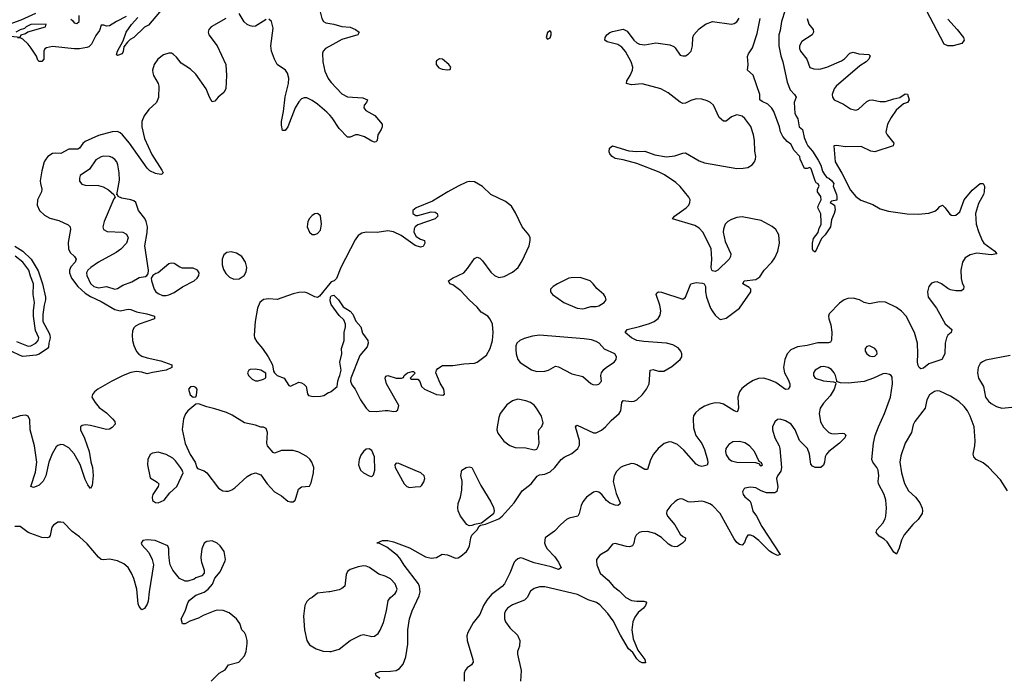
# Model space of a CAD drawing. Header units: inches. Extents: x 1449094 to 1618372, y 389908 to 534307.
# Tile 260 of 494: x 1587707 to 1594987, y 419131 to 424002. Entities that reach past the tile are written whole.
import ezdxf

# ---------------------------------------------------------------- set-up
doc = ezdxf.new("R2010")
doc.units = ezdxf.units.IN
doc.header["$MEASUREMENT"] = 0
for name, color, linetype in [('B5481', 7, 'Continuous'), ('B5482', 7, 'Continuous'), ('B5491', 7, 'Continuous'), ('B5492', 7, 'Continuous')]:
    doc.layers.add(name, color=color, linetype=linetype)

msp = doc.modelspace()

# ---------------------------------------------------------------- linework, layer by layer
at = {"layer": 'B5481', "color": 5, "elevation": 480}
for points in [[(1588690.1, 420000), (1588697.3, 419970), (1588663.7, 419770), (1588657.7, 419702.3), (1588650, 419679), (1588630, 419648.7), (1588610, 419639), (1588590, 419662), (1588583, 419683), (1588572.4, 419790), (1588551.9, 419870), (1588534.8, 419910), (1588509.8, 419950), (1588478.2, 419978.2), (1588430.5, 420000)], [(1589049.5, 420000), (1589050.5, 419990.5), (1589071.3, 419930), (1589071.6, 419908.4), (1589054, 419890), (1589010, 419874), (1588996.3, 419863.7), (1588950, 419849.3), (1588930, 419849.2), (1588889, 419870), (1588839, 419930), (1588819, 419970), (1588815.3, 420000)], [(1589123.7, 419110), (1589181.2, 419170), (1589226, 419194), (1589250, 419231), (1589328, 419250), (1589370, 419298), (1589382.7, 419330), (1589389.3, 419390), (1589389.3, 419410), (1589379, 419450), (1589369.3, 419469.3), (1589350, 419488.7), (1589335.6, 419535.6), (1589309.5, 419570), (1589254.9, 419614.9), (1589211.7, 419631.7), (1589170, 419634.5), (1589150.2, 419629.8), (1589063.4, 419596.6), (1589030, 419576), (1588965.1, 419554.9), (1588930, 419533.2), (1588910, 419535.3), (1588900.9, 419570), (1588931.7, 419628.3), (1588949.4, 419690), (1588962.7, 419710), (1589010, 419745.5), (1589070, 419768.4), (1589101.2, 419790), (1589133.4, 419826.6), (1589149.2, 419870.8), (1589190, 419918), (1589225.1, 420000)], [(1590000, 419771.6), (1589992, 419770), (1589910, 419762), (1589870.8, 419730), (1589850, 419719.5), (1589830, 419699.5), (1589815.3, 419670), (1589806.7, 419590), (1589812.8, 419490), (1589830.3, 419410), (1589850, 419379.5), (1589899.1, 419350), (1589951.3, 419331.3), (1590000, 419329.4)]]:
    msp.add_lwpolyline(points, dxfattribs=at)
at = {"layer": 'B5482', "color": 5}
for points, elevation in [([(1590000, 424184.7), (1589951.7, 424150), (1589934, 424126), (1589928.5, 424110), (1589927.2, 424070), (1589941.1, 424010), (1589953.7, 423990), (1589970, 423979.1), (1590000, 423974.1)], 460), ([(1588769, 424091), (1588658.7, 423961.3), (1588630, 423946), (1588550.7, 423870), (1588524.7, 423855.3), (1588503.8, 423836.2), (1588477.3, 423802.7), (1588473, 423767), (1588464.7, 423750), (1588430, 423738), (1588422, 423742), (1588429, 423770), (1588473.2, 423846.8), (1588495.3, 423910), (1588532.5, 423967.5), (1588581.2, 424018.8)], 440), ([(1587574.2, 423950), (1587717.8, 424002.2), (1587825.1, 424050)], 440), ([(1588495.3, 424024.7), (1588422, 423990), (1588370, 423958), (1588350, 423955.3), (1588330, 423962), (1588310, 423962), (1588296.5, 423923.5), (1588270, 423885.6), (1588237.5, 423822.5), (1588217.4, 423802.6), (1588203.7, 423796.3), (1588150, 423787.3), (1588110, 423787.3), (1587950, 423804.5), (1587904.9, 423795.1), (1587894, 423786), (1587886, 423770), (1587886, 423710), (1587870, 423694), (1587850, 423694), (1587842, 423702), (1587831.9, 423731.9), (1587791.9, 423791.9), (1587770, 423822), (1587730, 423858), (1587710, 423868), (1587690, 423868)], 440), ([(1588085.5, 424005.5), (1588097.3, 423997.3), (1588110, 423978), (1588130, 423974), (1588146, 423990), (1588146, 424034)], 440), ([(1589530, 424002.7), (1589450, 423955.1), (1589430, 423952.8), (1589410, 423957.4), (1589387.9, 423967.9), (1589367.2, 423987.2), (1589330, 424047.3)], 460), ([(1589230.1, 424009.9), (1589123.7, 423950), (1589105.3, 423930), (1589099.5, 423910), (1589104.4, 423890), (1589167.9, 423807.9), (1589232.2, 423670), (1589236.4, 423590), (1589230.3, 423489.7), (1589217.2, 423462.8), (1589174.9, 423430), (1589150, 423400.9), (1589130, 423396), (1589110, 423429.3), (1589084.7, 423490), (1589010, 423600.5), (1588970, 423636.9), (1588900.8, 423680.8), (1588866.3, 423726.3), (1588845.2, 423745.2), (1588830, 423753.5), (1588810, 423755.3), (1588770, 423742.2), (1588728.4, 423710), (1588702.2, 423670), (1588689, 423630), (1588690.3, 423610), (1588696.5, 423590), (1588731.7, 423530), (1588735.6, 423510), (1588733.8, 423426.2), (1588719.1, 423390), (1588661.3, 423338.7), (1588628.3, 423291.7), (1588611.3, 423250), (1588609.4, 423210), (1588630, 423122.4), (1588685.1, 423005.1), (1588758.7, 422890), (1588767.3, 422870), (1588759, 422861), (1588750, 422857), (1588710, 422863.9), (1588670, 422885.6), (1588650, 422903.1), (1588519.6, 423090), (1588467.3, 423150), (1588450, 423165.4), (1588430, 423174.9), (1588390, 423173.4), (1588290, 423145.4), (1588190, 423101), (1588173.4, 423086.6), (1588150, 423052), (1588136.2, 423043.8), (1588070, 423045.7), (1588010, 423011.8), (1587970, 423016), (1587950, 423013.4), (1587915.5, 422990), (1587900.2, 422970), (1587888.8, 422950), (1587870, 422885.2), (1587859.5, 422810), (1587859.8, 422790), (1587870.2, 422750), (1587869.4, 422730), (1587838, 422670), (1587836.7, 422630), (1587854.1, 422590), (1587890, 422555.9), (1587930, 422534.7), (1587996.6, 422516.6), (1588064.9, 422484.9), (1588079.6, 422470), (1588081.8, 422450), (1588066.5, 422353.5), (1588068, 422308), (1588080.1, 422280.1), (1588112.8, 422250), (1588123.5, 422230), (1588116.6, 422210), (1588085.6, 422174.4), (1588075.7, 422150), (1588075.5, 422130), (1588091, 422090), (1588136.2, 422030), (1588190, 421979), (1588230, 421954.6), (1588310, 421918.3), (1588410, 421858.9), (1588450, 421850.1), (1588510, 421862.3), (1588530, 421859.3), (1588570, 421840.9), (1588647.9, 421827.9), (1588704.9, 421810), (1588704, 421790), (1588589.6, 421750.4), (1588563.6, 421736.4), (1588550, 421722.4), (1588540.8, 421699.2), (1588537.4, 421670), (1588540.6, 421630), (1588550, 421592.6), (1588570, 421548.7), (1588588.4, 421528.4), (1588610, 421514.6), (1588650, 421501.1), (1588750, 421479), (1588832, 421450), (1588831, 421430), (1588790, 421409.8), (1588690, 421394), (1588650, 421383.1), (1588610, 421396.3), (1588570, 421400.2), (1588530, 421392.5), (1588471.3, 421371.3), (1588388.6, 421330), (1588285, 421270), (1588259.7, 421250), (1588245, 421230), (1588241.3, 421210), (1588264.4, 421170), (1588295, 421135), (1588350, 421095.3), (1588394.4, 421050), (1588410.4, 421030), (1588412.7, 421010), (1588390, 420985.1), (1588370, 420974), (1588350, 420971.6), (1588230, 421001.5), (1588193.8, 421006.2), (1588170, 421002), (1588156.3, 420990), (1588157.6, 420970), (1588186.2, 420906.2), (1588219.7, 420810), (1588232.7, 420732.7), (1588246.4, 420690), (1588250.4, 420630.4), (1588242.8, 420557.2), (1588230, 420535.3), (1588210, 420561.2), (1588190, 420602.7), (1588153, 420713), (1588110.5, 420790.5), (1588070, 420836.1), (1588030, 420857.8), (1588010, 420859.8), (1587990, 420853.7), (1587977.8, 420842.2), (1587947.9, 420792.1), (1587923.5, 420730), (1587899.6, 420630), (1587880.4, 420590), (1587850, 420560.9), (1587830, 420549.4), (1587810, 420542.7), (1587789.1, 420549.1), (1587823.5, 420656.5), (1587833.8, 420730), (1587815.7, 420850), (1587784.3, 420970), (1587782.8, 421042.8), (1587770, 421069.6), (1587750, 421078.5), (1587710, 421073.7), (1587630, 421046)], 460), ([(1587640.4, 423879.6), (1587710, 423874), (1587718, 423890), (1587750, 423901), (1587767.2, 423912.8), (1587898, 423950), (1587902, 423970), (1587790, 423967.2), (1587754.9, 423950), (1587743.4, 423936.6), (1587710, 423926.6), (1587677.3, 423910)], 440), ([(1590000, 423295), (1589978.4, 423318.4), (1589910, 423378.3), (1589870, 423404.8), (1589830, 423424.1), (1589810, 423425.6), (1589790, 423416.8), (1589770, 423395.4), (1589744.7, 423350), (1589690, 423209.2), (1589670, 423184), (1589650, 423182), (1589641.7, 423221.7), (1589643.1, 423250), (1589657.7, 423322.3), (1589670.9, 423430.9), (1589693.6, 423530), (1589696.1, 423570), (1589687.6, 423607.6), (1589671.6, 423630), (1589611.2, 423671.2), (1589591.5, 423710), (1589570, 423769), (1589564.4, 423810), (1589580.5, 423940.5), (1589570, 423989), (1589550, 424005.2)], 460), ([(1590000, 423806.6), (1589969.1, 423790), (1589950.2, 423770), (1589945.9, 423754.1), (1589948, 423690), (1589962.5, 423622.5), (1589987.4, 423567.4), (1590000, 423550.4)], 460), ([(1587670, 422327.1), (1587730, 422289.3), (1587792.1, 422232.1), (1587844.7, 422144.7), (1587875.5, 422050), (1587897.5, 421950), (1587898.2, 421930), (1587886.8, 421890), (1587878.8, 421821.2), (1587877.7, 421770), (1587924.8, 421684.8), (1587930.9, 421670), (1587931.6, 421650), (1587921.9, 421610), (1587920, 421580), (1587912.7, 421570), (1587850, 421527.7), (1587830, 421521.2), (1587730, 421512.5), (1587710, 421517.9), (1587650, 421547.2)], 440), ([(1587683.3, 421623.3), (1587770, 421587.5), (1587790, 421590.2), (1587826.3, 421610), (1587844.7, 421630), (1587848.6, 421650), (1587824.4, 421704.4), (1587809.2, 421810), (1587808.5, 421850), (1587815.4, 421910), (1587806.5, 421970), (1587808.2, 422050), (1587786.6, 422106.6), (1587775.7, 422150), (1587730, 422208.7), (1587674.3, 422254.3)], 440), ([(1590000, 422051.6), (1589923.4, 421956.6), (1589910, 421948.4), (1589890, 421952.6), (1589830, 421981.8), (1589810, 421986.8), (1589770, 421984.8), (1589730, 421975.3), (1589610, 421933.7), (1589550, 421938.2), (1589510, 421932.8), (1589483.8, 421910), (1589464.4, 421870), (1589448.4, 421770), (1589440.4, 421670), (1589443.8, 421650), (1589459.9, 421619.9), (1589502, 421570), (1589544, 421510), (1589576, 421450), (1589583.6, 421403.6), (1589592, 421390), (1589610, 421372), (1589662, 421350), (1589696, 421296), (1589710, 421291), (1589770, 421321), (1589790, 421316), (1589807.1, 421307.1), (1589824.7, 421290), (1589834.4, 421234.4), (1589843, 421223), (1589875.9, 421215.9), (1589930, 421218), (1589955.9, 421224.1), (1589990, 421246), (1590000, 421248.7)], 480), ([(1588430.5, 420000), (1588430, 420000.2), (1588370, 420012.2), (1588330, 420006.6), (1588309.8, 420009.8), (1588290, 420027.3), (1588206.6, 420126.6), (1588150, 420176.9), (1588096.2, 420216.2), (1588030, 420282.7), (1588010, 420287), (1587990, 420285.1), (1587955.8, 420264.2), (1587945.3, 420250), (1587932, 420188), (1587923.8, 420176.2), (1587910, 420169.6), (1587870, 420172.6), (1587790, 420201.1), (1587769.4, 420210), (1587710, 420254), (1587670, 420254)], 480), ([(1588815.3, 420000), (1588809.2, 420050), (1588809, 420090), (1588802, 420110), (1588708, 420150), (1588650, 420155.1), (1588618, 420150), (1588604.9, 420130), (1588610, 420118), (1588661.7, 420061.7), (1588687.7, 420010), (1588690.1, 420000)], 480), ([(1589225.1, 420000), (1589229.4, 420010), (1589218.4, 420070), (1589189.6, 420110), (1589167.3, 420130), (1589130, 420147.1), (1589090, 420144), (1589070.4, 420130), (1589053.1, 420090), (1589046.7, 420026.7), (1589049.5, 420000)], 480)]:
    msp.add_lwpolyline(points, dxfattribs=dict(at, elevation=elevation))
at = {"layer": 'B5482', "color": 5, "elevation": 480}
for points in [[(1588330, 422992.6), (1588310, 422988), (1588270, 422966), (1588222.6, 422897.4), (1588154, 422850), (1588148, 422830), (1588148.2, 422808.2), (1588166, 422786), (1588190, 422778), (1588290, 422775.8), (1588325.1, 422765.1), (1588363, 422743), (1588402, 422710), (1588414, 422690), (1588402.8, 422677.2), (1588330.4, 422510), (1588321.3, 422470), (1588325.5, 422450), (1588354.9, 422434.9), (1588470.4, 422430.4), (1588497, 422417), (1588508, 422388), (1588495.8, 422350), (1588455.2, 422304.8), (1588420.1, 422279.9), (1588290, 422209), (1588232.6, 422170), (1588210.2, 422150), (1588201.8, 422130), (1588202.6, 422110), (1588230, 422050.3), (1588256, 422030), (1588290, 422019.8), (1588350, 422028.3), (1588410, 422008.8), (1588430, 422015.3), (1588470, 422039.6), (1588537.3, 422062.7), (1588590, 422094.9), (1588636, 422104), (1588648, 422110), (1588656.4, 422123.6), (1588659, 422150), (1588633, 422330), (1588649.4, 422429.4), (1588651.6, 422470), (1588642.7, 422510), (1588631.3, 422531.3), (1588586, 422590), (1588565.2, 422650), (1588550, 422662.7), (1588530, 422669.3), (1588462.9, 422682.9), (1588435.3, 422695.3), (1588430, 422706), (1588426, 422706), (1588444.1, 422815.9), (1588442.9, 422870), (1588433.3, 422930), (1588425.1, 422950), (1588410, 422969.4), (1588390, 422983.6), (1588370, 422991.1)], [(1589910, 422569.4), (1589890, 422567), (1589870, 422554), (1589850, 422531.8), (1589838.3, 422510), (1589831.8, 422470), (1589848.7, 422430), (1589870, 422414.4), (1589890, 422412.4), (1589910, 422420.5), (1589930, 422446), (1589938, 422490), (1589931.2, 422551.2)], [(1589270, 422286.2), (1589238.3, 422281.7), (1589216.5, 422263.5), (1589204.2, 422230), (1589204.2, 422190), (1589214.3, 422154.3), (1589230, 422124.9), (1589257.4, 422097.4), (1589290, 422083.1), (1589330, 422086.7), (1589365.6, 422110), (1589381.6, 422138.4), (1589386.6, 422170), (1589377.2, 422210), (1589348.4, 422250), (1589310, 422274.6)], [(1588830, 422202.7), (1588810, 422196), (1588731.3, 422130), (1588714.8, 422125.2), (1588690.8, 422109.2), (1588678, 422090), (1588680.7, 422070), (1588700.4, 422010), (1588713, 421990), (1588730, 421976.4), (1588763.7, 421963.7), (1588790, 421962), (1588810, 421967.1), (1588850, 421985.2), (1588910, 422025.8), (1588997, 422070), (1589018.4, 422090), (1589031.5, 422110), (1589033.6, 422130), (1589020.9, 422150), (1588990, 422164.2), (1588910, 422165.1), (1588890, 422172), (1588850, 422198)], [(1589450, 421417.2), (1589410, 421414), (1589402, 421410), (1589392, 421390), (1589398, 421370), (1589424.9, 421344.9), (1589450, 421331), (1589470, 421331), (1589510, 421344.7), (1589527.3, 421352.7), (1589527.3, 421387.3), (1589489.1, 421409.1)], [(1588995.3, 421290), (1588970, 421286), (1588956.3, 421270), (1588968.4, 421228.4), (1588990, 421211.3), (1589010, 421212), (1589015.5, 421224.5), (1589019.5, 421270), (1589010, 421282.7)], [(1589030, 421162), (1589010, 421158), (1588951, 421110), (1588933.7, 421086.3), (1588917.3, 421050), (1588908.4, 420971.6), (1588930, 420866.8), (1588967.8, 420787.8), (1589004.9, 420730), (1589016, 420690), (1589022.5, 420682.5), (1589070, 420665.5), (1589091.8, 420651.8), (1589177.3, 420537.3), (1589210, 420518), (1589230, 420515.5), (1589250, 420516.3), (1589274.5, 420525.5), (1589298.9, 420541.1), (1589390, 420622.8), (1589418.6, 420641.4), (1589450, 420651.3), (1589490, 420636), (1589537.3, 420570), (1589590, 420510.7), (1589641.6, 420481.6), (1589690, 420442), (1589710, 420436.3), (1589730, 420437.3), (1589742.7, 420450), (1589752.3, 420470), (1589769.6, 420530.4), (1589790, 420547.7), (1589850, 420553.4), (1589862.9, 420577.1), (1589878.8, 420650), (1589880.9, 420690), (1589867.1, 420730), (1589851.9, 420751.9), (1589830.6, 420770.6), (1589770, 420803.5), (1589730, 420816.9), (1589643.4, 420816.6), (1589590, 420795.3), (1589580.2, 420800.2), (1589539, 420850), (1589534, 420870), (1589539, 420950), (1589530, 420978), (1589510, 420988), (1589490, 420988.7), (1589450, 421004), (1589370, 421019.6), (1589278.2, 421078.2), (1589236.5, 421096.5), (1589150, 421125.4), (1589090, 421138.4)], [(1588730, 420803), (1588690, 420797.6), (1588672.2, 420787.8), (1588654.4, 420750), (1588652, 420710), (1588672.8, 420612.8), (1588723, 420583), (1588736, 420570), (1588730.8, 420550), (1588690.6, 420490), (1588687.7, 420470), (1588690, 420446.8), (1588710, 420430.7), (1588730, 420428.5), (1588775.1, 420450), (1588816.6, 420503.4), (1588869.3, 420550.7), (1588915.3, 420650), (1588909.2, 420670), (1588896, 420690), (1588859.3, 420739.3), (1588838.5, 420758.5), (1588790, 420785.7)]]:
    msp.add_lwpolyline(points, close=True, dxfattribs=at)
at = {"layer": 'B5491', "color": 5}
for points, elevation in [([(1590000, 419329.4), (1590010, 419329.1), (1590070, 419347.4), (1590150, 419410.3), (1590230, 419450.4), (1590250, 419456.4), (1590310, 419441.3), (1590330, 419443.1), (1590357.4, 419462.6), (1590372.8, 419487.2), (1590395.8, 419544.2), (1590419.8, 419630), (1590432.2, 419707.8), (1590449.5, 419730), (1590482.5, 419757.5), (1590491.6, 419770), (1590497.6, 419790), (1590483, 419830), (1590450, 419866.3), (1590410, 419885.7), (1590361.4, 419901.4), (1590292.7, 419950), (1590270, 419959.7), (1590250, 419962), (1590210, 419955.6), (1590150, 419935.6), (1590130, 419920.7), (1590121.3, 419898.7), (1590110, 419814), (1590090, 419794.5), (1590070, 419786), (1590000, 419771.6)], 480), ([(1590369.6, 419130), (1590342, 419150), (1590338, 419170), (1590370, 419181.7), (1590450, 419183.5), (1590490, 419190.2), (1590516.5, 419203.5), (1590543.6, 419236.4), (1590561.9, 419290), (1590576, 419384), (1590576.2, 419490), (1590589.8, 419570), (1590609.1, 419630), (1590659.7, 419740.3), (1590667.6, 419770), (1590664.2, 419810), (1590654.9, 419830), (1590550, 419967.2), (1590530.1, 420000)], 460), ([(1591373.2, 420000), (1591362.8, 419990), (1591331, 419910), (1591290.6, 419829.4), (1591273.8, 419810), (1591196.3, 419750), (1591160.6, 419710), (1591136.3, 419670), (1591110, 419604.5), (1591059.2, 419540.8), (1591021.6, 419470), (1591014, 419446), (1591016.5, 419410), (1591058.4, 419270), (1591060.5, 419250), (1591048.5, 419231.5), (1591014.8, 419210), (1591000.5, 419190), (1590993, 419170), (1590992.7, 419110)], 460), ([(1591972.9, 420000), (1591973.7, 419970), (1592000.3, 419910), (1592058.4, 419858.4), (1592098.9, 419810), (1592138.8, 419778.8), (1592188.9, 419730), (1592230, 419708), (1592270, 419701.5), (1592321.1, 419701.1), (1592336.1, 419696.1), (1592340.7, 419690), (1592335.5, 419670), (1592320.5, 419650), (1592280.9, 419619.1), (1592255.4, 419584.6), (1592241.6, 419550), (1592234, 419490), (1592242.2, 419422.2), (1592278.3, 419338.3), (1592330.5, 419270), (1592334, 419246), (1592310, 419245.1), (1592290, 419255.6), (1592270, 419274.5), (1592241.7, 419321.7), (1592208.6, 419350), (1592150, 419449.6), (1592095.5, 419555.5), (1592054.8, 419610), (1591995.8, 419675.8), (1591972.7, 419692.7), (1591910, 419712.5), (1591831.3, 419750), (1591590, 419808.7), (1591550, 419808.5), (1591510, 419795.1), (1591483.8, 419776.2), (1591458.3, 419730), (1591438.4, 419710), (1591350, 419675.3), (1591314.6, 419650), (1591299.6, 419630), (1591292.4, 419610), (1591292.4, 419570), (1591299.1, 419550), (1591330, 419505.3), (1591388.7, 419450), (1591406, 419410), (1591403.1, 419370), (1591388.5, 419330), (1591388.5, 419310), (1591414.9, 419190), (1591410.3, 419110)], 480), ([(1591683.9, 420000), (1591690.4, 419990), (1591710, 419948), (1591690, 419937.2), (1591636.4, 419956.4), (1591510, 419984.4), (1591472.3, 420000)], 460)]:
    msp.add_lwpolyline(points, dxfattribs=dict(at, elevation=elevation))
at = {"layer": 'B5492', "color": 5}
for points, elevation in [([(1590530.1, 420000), (1590518.7, 420018.7), (1590499.8, 420039.8), (1590422, 420102), (1590367.6, 420127.6), (1590350, 420129.6), (1590350, 420134), (1590389.5, 420150.5), (1590429.6, 420150.4), (1590470, 420141.7), (1590590, 420096.4), (1590707.3, 420030), (1590750, 420018.9), (1590790, 420026), (1590831.5, 420048.5), (1590870, 420044.6), (1590930, 420021.1), (1590950, 420023.1), (1590970, 420033.7), (1591010, 420068.7), (1591024.2, 420090), (1591032.4, 420110), (1591041.7, 420170), (1591049.7, 420190), (1591090.8, 420230), (1591103.9, 420256.1), (1591114.9, 420265.1), (1591150.9, 420270.9), (1591250, 420310.3), (1591273.5, 420330), (1591363.5, 420430), (1591422.3, 420517.7), (1591490, 420569.2), (1591532.8, 420627.2), (1591550, 420635.9), (1591590, 420640.1), (1591630, 420658.9), (1591663.8, 420690), (1591710.6, 420749.4), (1591733.7, 420766.3), (1591790, 420794.7), (1591834.7, 420830), (1591845.4, 420854.6), (1591847.2, 420890), (1591816.9, 420990), (1591821, 420999), (1591830, 421003.1), (1591950, 420946.2), (1591970, 420946.2), (1592010, 420966.4), (1592038.7, 420990), (1592081.4, 421038.6), (1592140.3, 421090), (1592151.5, 421110), (1592159.7, 421170), (1592170, 421186.4), (1592230, 421178.8), (1592250, 421181.6), (1592270, 421190.2), (1592312.7, 421230), (1592342, 421270), (1592362.3, 421310), (1592370, 421410.3), (1592390, 421414.5), (1592430, 421402.8), (1592470, 421402.8), (1592530, 421436.8), (1592590.5, 421490), (1592602.3, 421510), (1592604.1, 421530), (1592596.5, 421550), (1592575.8, 421575.8), (1592537.6, 421597.6), (1592490, 421609.2), (1592321.8, 421621.8), (1592270, 421629.8), (1592231.3, 421650), (1592183.7, 421690), (1592199, 421710), (1592290, 421732.2), (1592364, 421756), (1592398.4, 421770), (1592428.7, 421791.3), (1592443.5, 421816.5), (1592447.1, 421850), (1592439.7, 421890), (1592412.7, 421970), (1592417.2, 421982.8), (1592429.5, 421990.5), (1592452.3, 421987.7), (1592610, 421934.8), (1592629.4, 421950.6), (1592669.2, 422050), (1592710, 422058), (1592754.6, 422054.6), (1592768.2, 422048.2), (1592778, 422030), (1592777.6, 421990), (1592785.5, 421950), (1592815.5, 421870), (1592828.1, 421848.1), (1592850, 421817), (1592879.1, 421790), (1592890, 421785.3), (1592930, 421795.8), (1593028.6, 421870), (1593113.6, 421990), (1593112.1, 422010), (1593102, 422022), (1593055.1, 422050), (1593064, 422070), (1593150, 422081.3), (1593179, 422101), (1593212.2, 422150), (1593269, 422210), (1593290, 422240.8), (1593312.6, 422290), (1593326.2, 422350), (1593319.6, 422410), (1593298, 422450), (1593270, 422473.6), (1593190, 422516.9), (1593050, 422543.9), (1593010, 422539.8), (1592970, 422525.3), (1592944.2, 422510), (1592924, 422490), (1592910, 422453.2), (1592908.1, 422430), (1592923, 422363), (1592964.9, 422270), (1592964, 422250), (1592954, 422230), (1592870, 422149), (1592850, 422139), (1592830, 422144), (1592824, 422150), (1592819.3, 422170), (1592825.6, 422230), (1592820.5, 422310), (1592758.9, 422430), (1592730, 422460.5), (1592699.6, 422479.6), (1592534, 422530), (1592549.5, 422550), (1592636.2, 422610), (1592654, 422630), (1592662.9, 422650), (1592663.6, 422670), (1592655.1, 422690), (1592590, 422768.4), (1592557.6, 422797.6), (1592474.7, 422854.7), (1592435.8, 422875.8), (1592270, 422939.4), (1592170, 422965.4), (1592110, 422975.1), (1592086.6, 422990), (1592069.9, 423009.9), (1592065.9, 423025.9), (1592068.4, 423051.6), (1592090, 423070.2), (1592210, 423033.1), (1592270, 423028.7), (1592330, 423030.2), (1592403.3, 423003.3), (1592490, 422988.7), (1592550, 422994.7), (1592610, 423016), (1592630, 423016.5), (1592730, 422959.6), (1592770, 422943.6), (1593010, 422902.8), (1593056.3, 422903.7), (1593090, 422910.3), (1593123.7, 422930), (1593139.6, 422950), (1593148, 422970), (1593149.7, 422990), (1593143.1, 423030), (1593141.4, 423110), (1593134, 423150), (1593113, 423213), (1593070, 423271.3), (1593050, 423287.6), (1593010, 423298.4), (1592970, 423284.5), (1592930, 423251.8), (1592910, 423251.8), (1592880, 423280), (1592836, 423370), (1592815.8, 423390), (1592790, 423402.4), (1592750, 423413.3), (1592710, 423415.9), (1592670, 423405.6), (1592630, 423384.7), (1592610, 423382.7), (1592590, 423391.9), (1592501.6, 423461.6), (1592447.3, 423490), (1592310, 423526.8), (1592230, 423521.7), (1592194, 423530), (1592197, 423550), (1592222, 423590), (1592239.1, 423630), (1592240.4, 423650), (1592228.7, 423690), (1592187.4, 423767.4), (1592160.3, 423800.3), (1592130, 423818.9), (1592050, 423839.3), (1592034, 423850), (1592037.2, 423870), (1592049.3, 423890), (1592070, 423906.8), (1592090, 423915.5), (1592170, 423932.7), (1592198.3, 423918.3), (1592248.5, 423850), (1592270, 423830.4), (1592290, 423821.1), (1592330, 423815.3), (1592410, 423830.4), (1592515.3, 423815.3), (1592543.8, 423803.8), (1592554.6, 423794.6), (1592590, 423741), (1592610, 423734.8), (1592630, 423734.8), (1592650, 423746.8), (1592671.6, 423770), (1592681.3, 423810), (1592683.6, 423870), (1592692, 423890), (1592730, 423934.8), (1592779, 423970), (1592830, 423988.2), (1592969.6, 423970.4), (1592990, 423974.4), (1593010, 423985.5), (1593027.4, 424012.6)], 460), ([(1593366.3, 424073.7), (1593340.8, 423990), (1593330, 423922.7), (1593319.8, 423890), (1593320.1, 423810), (1593335.3, 423735.3), (1593350.8, 423690), (1593380.7, 423540.7), (1593404.5, 423484.5), (1593436.4, 423450), (1593447.3, 423430), (1593433.4, 423390), (1593438.8, 423310), (1593447.7, 423287.7), (1593461, 423270), (1593470.9, 423210.9), (1593494.8, 423190), (1593506.4, 423130), (1593523.7, 423090), (1593534, 423070), (1593570, 423028.9), (1593610, 422963), (1593630, 422925.5), (1593643.1, 422883.1), (1593658, 422858), (1593675.8, 422835.8), (1593690, 422830.4), (1593710, 422813.7), (1593727.3, 422790), (1593723, 422770), (1593747.7, 422710), (1593750, 422694), (1593750, 422668), (1593710, 422661.2), (1593700.7, 422650), (1593731, 422631), (1593735.5, 422595.5), (1593730.5, 422569.5), (1593710, 422522), (1593702.4, 422470), (1593664, 422410), (1593636.5, 422383.5), (1593590, 422282), (1593574, 422294), (1593570, 422306), (1593569.6, 422350.4), (1593577, 422383), (1593611.9, 422428.1), (1593619.3, 422460.7), (1593632.9, 422487.1), (1593634.3, 422505.7), (1593630, 422566), (1593609.2, 422610), (1593612.7, 422630), (1593632, 422670), (1593630, 422695.3), (1593606, 422730), (1593606, 422750), (1593619, 422770), (1593610, 422788), (1593596.5, 422796.5), (1593589.3, 422809.3), (1593559.3, 422899.3), (1593550, 422908.7), (1593530, 422902), (1593510, 422902), (1593478, 422970), (1593475.3, 422990), (1593434.2, 423034.2), (1593410, 423082), (1593381.5, 423101.5), (1593350, 423137.2), (1593332.5, 423172.5), (1593324.5, 423210), (1593282.3, 423322.3), (1593267.8, 423347.8), (1593237.7, 423377.7), (1593196.2, 423396.2), (1593179.5, 423410), (1593179.7, 423450), (1593131.2, 423591.2), (1593089.2, 423630), (1593092.3, 423670), (1593088.4, 423730), (1593096.3, 423750), (1593125.3, 423794.7), (1593160.2, 423899.8), (1593181.8, 424010)], 440), ([(1594570, 424006), (1594638.4, 423930), (1594684.9, 423870), (1594690.7, 423850), (1594673.7, 423826.3), (1594608.1, 423808.1), (1594569.6, 423809.6), (1594542, 423822), (1594413.1, 424070)], 460), ([(1590000, 423974.1), (1590029.3, 423969.3), (1590090, 423951.7), (1590150, 423946), (1590190.6, 423930), (1590218, 423910), (1590206.8, 423890), (1590090, 423854.8), (1590000, 423806.6)], 460), ([(1593529.1, 424010), (1593542.3, 423970), (1593574.6, 423930), (1593577.4, 423910), (1593566.4, 423890), (1593490, 423840.5), (1593473.1, 423810), (1593473.1, 423790), (1593480.3, 423770), (1593528.4, 423710), (1593548.5, 423648.5), (1593578.8, 423638.8), (1593610, 423636.9), (1593630, 423637.8), (1593675.1, 423650), (1593782.8, 423697.2), (1593806.3, 423713.7), (1593845.4, 423754.6), (1593870, 423762.6), (1593911.3, 423748.7), (1593984.9, 423744.9), (1593994.9, 423734.9), (1593984.9, 423710), (1593965.3, 423690), (1593920.2, 423659.8), (1593744.7, 423510), (1593729.2, 423490), (1593714.9, 423450), (1593717.4, 423430), (1593730.2, 423410.2), (1593797.7, 423377.7), (1593850, 423342), (1593890, 423332.7), (1593910, 423341.6), (1593970, 423398.4), (1593990, 423407), (1594010, 423408.8), (1594070, 423396.5), (1594110, 423398.3), (1594170, 423417.8), (1594213.8, 423426.2), (1594253.2, 423453.2), (1594270.4, 423450.4), (1594284, 423410), (1594271, 423390), (1594241.1, 423378.9), (1594188, 423332), (1594150, 423279.6), (1594124.2, 423230), (1594110.4, 423170), (1594121.6, 423150), (1594170.5, 423090), (1594166, 423070), (1594030, 423025.1), (1594001.2, 423030), (1593930, 423064), (1593810, 423060.8), (1593750, 423071.5), (1593726.8, 423070), (1593737.8, 422950), (1593786.7, 422866.7), (1593850, 422742.2), (1593890, 422694.9), (1593926.8, 422666.8), (1594015.4, 422635.4), (1594070, 422603.8), (1594130, 422586.4), (1594270, 422565.3), (1594350, 422564.4), (1594430, 422570.4), (1594472.8, 422587.2), (1594496.3, 422603.7), (1594510, 422621), (1594530, 422631), (1594550, 422612), (1594583.5, 422563.5), (1594596, 422556), (1594610, 422554.8), (1594630, 422557.3), (1594658.3, 422581.7), (1594689.6, 422670), (1594750, 422742), (1594810, 422790.7), (1594830, 422791), (1594840.7, 422770), (1594839.1, 422730), (1594833.4, 422710), (1594796.5, 422643.5), (1594774, 422570), (1594780.3, 422490), (1594796.3, 422436.3), (1594823.1, 422370), (1594835.8, 422350), (1594917.3, 422290), (1594931, 422270), (1594890, 422264.2), (1594784.8, 422275.2), (1594735.8, 422264.2), (1594699, 422241), (1594678.4, 422210), (1594667, 422150), (1594668.7, 422088.7), (1594675.3, 422055.3), (1594687.3, 422030), (1594686, 422010), (1594670, 421997.2), (1594630, 421996.2), (1594590, 422004.7), (1594570, 422013.6), (1594523.7, 422050), (1594490, 422062.6), (1594470, 422062), (1594450, 422053.3), (1594430.4, 422030), (1594418.9, 421990), (1594423.2, 421950), (1594484.9, 421870), (1594550, 421754), (1594598.8, 421710), (1594594.8, 421690), (1594570.4, 421669.6), (1594559.3, 421650), (1594550.4, 421610), (1594547.7, 421530), (1594524.7, 421490), (1594430, 421456.2), (1594390, 421424.7), (1594370, 421419.5), (1594358, 421430), (1594350, 421444), (1594346, 421470), (1594348.3, 421531.7), (1594344.4, 421610), (1594324.1, 421690), (1594261, 421810), (1594226.9, 421846.9), (1594190, 421874.5), (1594110, 421914.1), (1594064.7, 421915.3), (1593990, 421900.9), (1593950, 421909.5), (1593917.2, 421930), (1593870, 421942.6), (1593830, 421939.7), (1593802.8, 421930), (1593770, 421907), (1593692.8, 421827.2), (1593688, 421810), (1593690.5, 421790), (1593705.5, 421745.5), (1593711.6, 421691.6), (1593708.7, 421631.3), (1593702, 421618), (1593688.6, 421611.4), (1593608.4, 421611.6), (1593530, 421592), (1593458, 421582), (1593410, 421559.7), (1593382.3, 421530), (1593365, 421490), (1593353.8, 421430), (1593362.6, 421390), (1593390, 421341.6), (1593401.1, 421310), (1593400.4, 421290), (1593390.3, 421269.7), (1593370, 421266.6), (1593298.5, 421318.5), (1593257.3, 421337.3), (1593210, 421349.9), (1593170, 421348.4), (1593130, 421333), (1593090, 421309), (1593046.5, 421273.5), (1593029, 421251), (1593017.4, 421210), (1593022.3, 421130), (1593015.6, 421104.4), (1593010, 421101.6), (1592990, 421108.5), (1592910, 421157.8), (1592885.5, 421165.5), (1592850, 421168.5), (1592810, 421159.9), (1592770, 421143.9), (1592730, 421120.3), (1592704.2, 421095.8), (1592690, 421071.5), (1592686.8, 421053.2), (1592690, 420983), (1592707.5, 420927.5), (1592750, 420867.2), (1592770, 420823), (1592792.8, 420747.2), (1592795.4, 420724.6), (1592790, 420707), (1592750, 420697.6), (1592730, 420702.4), (1592710, 420715.1), (1592618.3, 420818.3), (1592570, 420861.6), (1592530, 420878.2), (1592510, 420879.8), (1592472.6, 420867.4), (1592427.6, 420830), (1592392.8, 420790), (1592371.7, 420748.3), (1592350, 420676), (1592330, 420675.4), (1592270, 420709.8), (1592250, 420717.8), (1592230, 420719.3), (1592170, 420701.1), (1592150, 420689.8), (1592119.7, 420660.3), (1592101.5, 420630), (1592094.1, 420585.9), (1592117.2, 420497.2), (1592146, 420430), (1592142, 420418), (1592130.3, 420409.7), (1592110, 420411.6), (1592070, 420427.4), (1592047.1, 420447.1), (1592011.9, 420491.9), (1591990, 420508.5), (1591970, 420511.9), (1591950, 420508.5), (1591898, 420470), (1591870, 420436.2), (1591858.9, 420410), (1591844.4, 420350), (1591833, 420330), (1591770, 420315.8), (1591750, 420306), (1591707.2, 420270), (1591661.6, 420218.4), (1591593, 420170), (1591587.3, 420132.7), (1591594.4, 420110), (1591606.4, 420090), (1591664.4, 420030), (1591683.9, 420000)], 460), ([(1590000, 423550.4), (1590010, 423536.9), (1590090, 423454.6), (1590130, 423431.6), (1590244.9, 423424.9), (1590278, 423410), (1590272, 423390), (1590254.8, 423370), (1590250.8, 423350), (1590267.3, 423330), (1590332.8, 423292.8), (1590386, 423230), (1590386.8, 423210), (1590380.7, 423190), (1590354, 423150), (1590350.5, 423110), (1590339.9, 423100.1), (1590330, 423096), (1590310, 423103.6), (1590256, 423136), (1590210, 423149.7), (1590190, 423149.7), (1590150, 423134.5), (1590130, 423133.2), (1590070, 423198.7), (1590016.8, 423276.8), (1590000, 423295)], 460), ([(1590000, 421248.7), (1590010, 421251.3), (1590055.3, 421290), (1590059, 421330), (1590065.6, 421354.4), (1590075.3, 421370), (1590084, 421410), (1590074, 421470), (1590089, 421530), (1590086.6, 421570), (1590106, 421630), (1590106.6, 421690), (1590117.2, 421730), (1590117.2, 421750), (1590102.7, 421782.7), (1590070, 421814), (1590010, 421895.3), (1590003.3, 421923.3), (1590005.1, 421950), (1590010, 421961), (1590030, 421964), (1590064.7, 421930), (1590098.8, 421878.8), (1590150, 421846), (1590170, 421824.7), (1590193.1, 421773.1), (1590230, 421731), (1590242.8, 421682.8), (1590280.7, 421630), (1590282.8, 421610), (1590276.3, 421583.7), (1590221.6, 421518.4), (1590156.3, 421350), (1590153.4, 421330), (1590162.5, 421302.5), (1590186.8, 421270), (1590226.8, 421190), (1590268.1, 421128.1), (1590290, 421106), (1590343.5, 421103.5), (1590410, 421113), (1590432.7, 421112.7), (1590470, 421104), (1590490, 421106), (1590504, 421116), (1590509.3, 421150), (1590419.3, 421310), (1590409.2, 421350), (1590415.3, 421364.7), (1590430, 421370.8), (1590490, 421350.4), (1590529.5, 421350.5), (1590544, 421356), (1590549.2, 421370), (1590575.3, 421390), (1590610, 421401), (1590619.8, 421399.8), (1590630.9, 421389.1), (1590594, 421350), (1590603.6, 421343.6), (1590650, 421344.7), (1590666.8, 421326.8), (1590677.3, 421290), (1590701, 421270), (1590790, 421230.8), (1590834.6, 421225.4), (1590848, 421232), (1590844, 421270), (1590815.1, 421315.1), (1590784, 421390), (1590788, 421410), (1590798, 421422), (1590834, 421446), (1590910, 421444.4), (1590990, 421457), (1591070, 421462), (1591090, 421468.5), (1591158.7, 421521.3), (1591184.7, 421570), (1591204, 421630), (1591208.5, 421690), (1591202.4, 421750), (1591186.8, 421786.8), (1591169, 421809), (1591119.7, 421839.7), (1591090, 421877), (1591029.5, 421930), (1590970, 421996), (1590910, 422041.2), (1590888, 422050), (1590878, 422070), (1590908, 422090), (1590990, 422130.8), (1591018.3, 422161.7), (1591070, 422236), (1591090, 422246), (1591110, 422238.8), (1591130, 422218.8), (1591190, 422136), (1591218, 422110), (1591250, 422094.8), (1591290, 422104), (1591350, 422134), (1591392.7, 422170), (1591421.2, 422218.8), (1591474, 422330), (1591482.7, 422370), (1591480.9, 422390), (1591472, 422410), (1591421.6, 422470), (1591374.2, 422574.2), (1591342.6, 422622.6), (1591298.5, 422658.5), (1591190, 422709.5), (1591128.9, 422768.9), (1591070, 422803.6), (1591030, 422804.5), (1591010, 422799.5), (1590950, 422771.6), (1590873.4, 422730), (1590760.4, 422659.6), (1590638, 422610), (1590613.7, 422590), (1590612.7, 422570), (1590635.1, 422555.1), (1590650, 422553.7), (1590750, 422581.6), (1590778.4, 422578.4), (1590794, 422570), (1590798, 422550), (1590779.1, 422530), (1590650, 422484.1), (1590630.3, 422470), (1590623.6, 422456.4), (1590621.7, 422430), (1590639.3, 422399.3), (1590670, 422378), (1590701, 422370), (1590702.8, 422350), (1590690, 422326), (1590670, 422319.3), (1590630, 422331.6), (1590527, 422407), (1590470, 422434.5), (1590430, 422439.7), (1590350, 422428), (1590268.7, 422431.3), (1590235.6, 422424.4), (1590210, 422406.6), (1590186.4, 422373.6), (1590082, 422170), (1590050, 422088), (1590032, 422070), (1590010, 422064), (1590000, 422051.6)], 480), ([(1595030, 421519.6), (1594850, 421483.5), (1594827.2, 421472.8), (1594810, 421458.4), (1594793.4, 421430), (1594789.1, 421390), (1594797.3, 421350), (1594832.6, 421290), (1594849.4, 421210), (1594870, 421180.7), (1594890, 421164.7), (1594930, 421141.3), (1594970, 421130.2), (1595042.3, 421137.7)], 480), ([(1595010, 420518), (1594958.5, 420598.5), (1594870, 420693), (1594830, 420725.1), (1594779, 420750), (1594761.2, 420770), (1594756, 420790), (1594769.6, 420850.4), (1594772.8, 420887.2), (1594763.5, 420990), (1594735.8, 421070), (1594714.4, 421110), (1594690, 421142.7), (1594650, 421179.3), (1594590, 421218.5), (1594510, 421255.6), (1594490, 421258.5), (1594470, 421253.5), (1594433.1, 421226.9), (1594414.6, 421190), (1594402.3, 421130), (1594324.9, 421030), (1594314.5, 421005.5), (1594301.7, 420950), (1594253.1, 420870), (1594223.2, 420776.8), (1594216, 420730), (1594226.8, 420650), (1594250, 420572.4), (1594277.8, 420517.8), (1594331.7, 420471.7), (1594362, 420430), (1594379.1, 420390), (1594383, 420370), (1594379.3, 420350), (1594350, 420306.6), (1594310, 420269.4), (1594246.8, 420193.2), (1594227.1, 420152.9), (1594210, 420094), (1594190, 420049), (1594170, 420064.5), (1594121.6, 420141.6), (1594100.1, 420160.1), (1594062, 420182), (1594040.9, 420210), (1594045.2, 420230), (1594090, 420278.8), (1594106, 420310), (1594112.6, 420330), (1594116.8, 420390), (1594110.7, 420450), (1594099.8, 420490), (1594056.9, 420570), (1594054.7, 420590), (1594059.7, 420630), (1594053.5, 420670), (1594044.7, 420690), (1594014.7, 420730), (1594008.3, 420750), (1594020.7, 420870), (1594033.5, 420926.5), (1594056.5, 420990), (1594102.4, 421090), (1594146.5, 421210), (1594160.6, 421310), (1594157.8, 421357.8), (1594151.4, 421371.4), (1594139.3, 421379.3), (1594110, 421385.7), (1594090, 421383.1), (1594019.3, 421350), (1593950, 421326.6), (1593834, 421314), (1593777.2, 421317.2), (1593746, 421326), (1593748.4, 421331.6), (1593738, 421370), (1593729.6, 421390), (1593710, 421414.7), (1593684, 421430), (1593650, 421436.4), (1593630, 421434.2), (1593590, 421411.1), (1593577, 421390), (1593577, 421370), (1593590, 421350.5), (1593649.6, 421330.4), (1593724, 421324), (1593738.8, 421318.8), (1593741, 421310), (1593728.8, 421270), (1593699.6, 421220.4), (1593650, 421165.1), (1593625.8, 421130), (1593618.9, 421090), (1593628.9, 421028.9), (1593650, 420988.7), (1593690, 420950.3), (1593710, 420940.9), (1593730, 420938.3), (1593790, 420945.5), (1593802.5, 420942.5), (1593815.5, 420930), (1593808, 420910), (1593768.8, 420870), (1593690.3, 420810), (1593673.6, 420790), (1593663.9, 420770), (1593658.9, 420730), (1593650, 420706.6), (1593630, 420689.6), (1593590, 420691.5), (1593570, 420700.7), (1593556.1, 420716.1), (1593546.4, 420790), (1593533.1, 420830), (1593473.5, 420890), (1593439.8, 420970), (1593412.1, 421010), (1593370, 421036.8), (1593330, 421046.9), (1593310, 421044.2), (1593290, 421029.4), (1593274, 420990), (1593272.6, 420970), (1593290, 420910.5), (1593322.8, 420850), (1593328.3, 420830), (1593339.6, 420690), (1593336.1, 420663.9), (1593310.5, 420630), (1593303, 420610), (1593311.9, 420548.1), (1593306.6, 420513.4), (1593290, 420503.5), (1593230, 420503.5), (1593190, 420516.8), (1593150, 420539.3), (1593110, 420546.2), (1593070, 420536.4), (1593061.3, 420530), (1593052, 420510), (1593055.8, 420490), (1593070, 420472.7), (1593105, 420445), (1593112.9, 420430), (1593127.1, 420367.1), (1593154.7, 420330), (1593194.9, 420254.9), (1593330, 420046), (1593310, 420039.5), (1593270, 420059.1), (1593250, 420072.6), (1593171.2, 420151.2), (1593130, 420182.2), (1593110, 420190.9), (1593090, 420189.4), (1593077.6, 420170), (1593065.3, 420134.7), (1593050, 420116), (1593030, 420120.7), (1593010, 420136.9), (1592990, 420162), (1592887.4, 420350), (1592830, 420408.6), (1592810, 420422), (1592770, 420437.7), (1592750, 420441.1), (1592670, 420435.1), (1592650, 420437.6), (1592610, 420455.6), (1592590, 420458), (1592570, 420451.3), (1592550, 420437.4), (1592522, 420410), (1592492, 420370), (1592488.7, 420350), (1592495.8, 420330), (1592550, 420265.5), (1592590, 420197.6), (1592610, 420180.4), (1592630.8, 420170), (1592628.2, 420150), (1592608.5, 420130), (1592570, 420107), (1592550, 420103.8), (1592530, 420107.6), (1592504, 420124), (1592453.3, 420173.3), (1592402.8, 420202.8), (1592350, 420216.1), (1592304.5, 420215.5), (1592286.7, 420210), (1592265.5, 420190), (1592255.5, 420170), (1592248.9, 420130), (1592237.1, 420110), (1592215.2, 420104.8), (1592193.9, 420106.1), (1592110, 420128), (1592090, 420123.6), (1592050, 420075.1), (1591997.4, 420042.6), (1591972.7, 420010), (1591972.9, 420000)], 480), ([(1591472.3, 420000), (1591430, 420017.6), (1591410, 420021.4), (1591390, 420016.1), (1591373.2, 420000)], 460)]:
    msp.add_lwpolyline(points, dxfattribs=dict(at, elevation=elevation))
for points, elevation in [([(1591630, 423919), (1591610, 423908.7), (1591600.7, 423870), (1591610, 423858.8), (1591630, 423868), (1591638, 423890), (1591637.2, 423910)], 480), ([(1590810, 423714), (1590790, 423699), (1590785.5, 423690), (1590785.5, 423670), (1590805.5, 423645.5), (1590830, 423636.3), (1590868.7, 423631.3), (1590890, 423634), (1590894, 423650), (1590881.2, 423670), (1590833.2, 423710)], 480), ([(1591850, 422095), (1591785.8, 422094.2), (1591767.7, 422090), (1591682.8, 422050), (1591651, 422030), (1591631.3, 422010), (1591631, 421990), (1591646, 421970), (1591731, 421911), (1591830, 421868.6), (1591870, 421864.7), (1591890, 421869.2), (1591930, 421881.7), (1591970, 421882), (1591990, 421886.7), (1592029.6, 421910.4), (1592042.7, 421930), (1592039.5, 421950), (1592027, 421970), (1591973.5, 422013.5), (1591946.3, 422050), (1591924.5, 422070)], 480), ([(1591550, 421668.9), (1591499.1, 421660.9), (1591436.5, 421643.5), (1591404, 421630), (1591383.8, 421610), (1591376.4, 421590), (1591376.1, 421563.9), (1591378.4, 421530), (1591390.5, 421490), (1591407.7, 421467.7), (1591492.5, 421412.5), (1591530, 421400.2), (1591590, 421402.2), (1591618, 421410), (1591670, 421439.5), (1591690, 421435.6), (1591790, 421382.3), (1591870, 421364.2), (1591930, 421310.5), (1591943.9, 421303.9), (1591970, 421302.4), (1591990, 421307), (1592009.5, 421330), (1592004.7, 421370), (1592009.8, 421390.2), (1592025.9, 421414.1), (1592046.3, 421433.7), (1592101.6, 421470), (1592117.6, 421490), (1592120.7, 421510), (1592106.6, 421530), (1592030, 421566), (1591991.1, 421610), (1591970, 421622.2), (1591934.3, 421634.3), (1591881.5, 421641.5)], 480), ([(1593990, 421589.6), (1593970, 421586), (1593958, 421570), (1593959.5, 421550), (1593970, 421530.7), (1593990, 421516.4), (1594009.3, 421510.7), (1594030, 421513.4), (1594046.6, 421530), (1594044.5, 421550), (1594030, 421569.3)], 480), ([(1591390, 421195.4), (1591350, 421183.5), (1591310, 421153.3), (1591260.8, 421090), (1591250, 421059), (1591236.9, 420990), (1591236.1, 420970), (1591243.5, 420943.5), (1591285.8, 420885.8), (1591330, 420852.7), (1591370, 420839.3), (1591450, 420836.5), (1591510, 420820.3), (1591530, 420824.9), (1591544.2, 420850), (1591547.8, 420870), (1591543, 420950), (1591546.3, 420970), (1591566.7, 420993.3), (1591578.3, 421021.7), (1591565.1, 421070), (1591528.3, 421130), (1591510, 421151.1), (1591482.9, 421170), (1591450, 421182.8)], 480), ([(1593030, 420883.8), (1592980.4, 420879.6), (1592950, 420859.6), (1592929, 420830), (1592925.3, 420810), (1592930, 420784.9), (1592950, 420754.4), (1592970, 420740.3), (1593010.3, 420730.3), (1593147, 420727), (1593176.9, 420716.9), (1593178, 420710), (1593190, 420702.8), (1593199, 420710), (1593190, 420728), (1593175.5, 420735.5), (1593139.7, 420810), (1593102.6, 420850), (1593070, 420871.7)], 480), ([(1590290, 420829), (1590270, 420825.2), (1590250, 420809.2), (1590230, 420781.2), (1590216.4, 420750), (1590212.4, 420710), (1590226.7, 420670), (1590248, 420650), (1590290, 420628), (1590310, 420624), (1590323.7, 420636.3), (1590333.6, 420670), (1590329.6, 420769.6), (1590310, 420815.3)], 480), ([(1590490, 420722), (1590481, 420710), (1590484, 420690), (1590550, 420570.7), (1590570, 420550.6), (1590590, 420541.6), (1590630, 420547.7), (1590670, 420551), (1590681.2, 420558.8), (1590695.9, 420584.1), (1590703.7, 420610), (1590697, 420630), (1590672.7, 420650), (1590630.9, 420669.1), (1590510, 420719.3)], 480), ([(1591030, 420259.7), (1591012.3, 420270), (1590967.2, 420330), (1590950, 420369.2), (1590947.4, 420390), (1590950, 420424.7), (1590966.9, 420470), (1590976.9, 420523.1), (1590978, 420590), (1590969.5, 420630.5), (1590975.3, 420670), (1591009, 420690), (1591030, 420696.3), (1591050, 420690.8), (1591116.1, 420556.1), (1591190, 420436.3), (1591210, 420394), (1591215.3, 420370), (1591210, 420347.3), (1591121, 420279), (1591070, 420269.6), (1591050, 420261.3)], 460)]:
    msp.add_lwpolyline(points, close=True, dxfattribs=dict(at, elevation=elevation))

doc.saveas('drawing.dxf')
